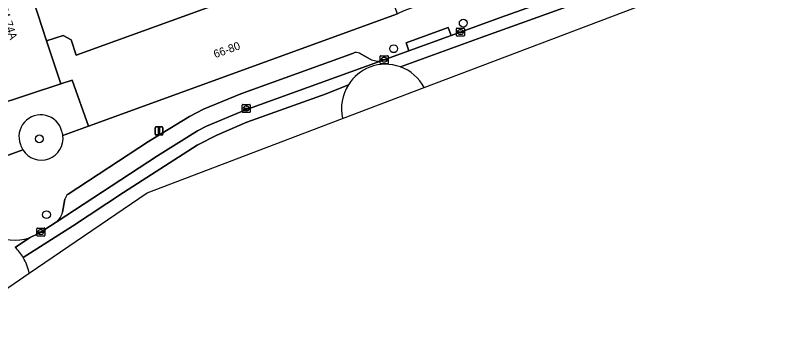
# Model space of a CAD drawing. Extents: x 159371 to 159986, y 382987 to 383597.
# Drawn here: x 159662.1 to 159757.3, y 383093.6 to 383131.9 of the extents above; entities that cross this region are included whole.
import ezdxf

# ---------------------------------------------------------------- set-up
doc = ezdxf.new("R2010")
doc.units = 0
for name, color, linetype in [('IMGEO_Boom', 7, 'Continuous'), ('IMGEO_Erf', 7, 'Continuous'), ('IMGEO_Groenvoorziening', 7, 'Continuous'), ('IMGEO_Kolk', 7, 'Continuous'), ('IMGEO_Lichtmast', 7, 'Continuous'), ('IMGEO_Pand', 7, 'Continuous'), ('IMGEO_Pand_nummerreeks', 7, 'Continuous'), ('IMGEO_Parkeervlak_open', 7, 'Continuous'), ('IMGEO_Rijbaan_lokaal_gesloten', 7, 'Continuous'), ('IMGEO_Rijbaan_lokaal_open', 7, 'Continuous'), ('IMGEO_Voetpad_open', 7, 'Continuous')]:
    doc.layers.add(name, color=color, linetype=linetype)

msp = doc.modelspace()

# ---------------------------------------------------------------- linework, layer by layer
at = {"layer": 'IMGEO_Boom'}
for centre in [(159718.038, 383130.938), (159709.344, 383127.737), (159665.103, 383116.48), (159666.004, 383107.011)]:
    msp.add_circle(centre, 0.489, dxfattribs=at)
at = {"layer": 'IMGEO_Erf'}
msp.add_lwpolyline([(159662.767, 383138.741), (159666.005, 383128.71), (159668.061, 383129.373), (159669.098, 383128.842), (159669.71, 383126.945), (159699.879, 383137.876)], dxfattribs=at)
at = {"layer": 'IMGEO_Groenvoorziening'}
for centre, radius, start, end in [((159665.283, 383116.755), 2.722, 14.07783, 201.03151), ((159665.33, 383116.535), 2.739, 7.89471, 18.7882), ((159665.351, 383116.538), 2.718, 212.10351, 7.88297), ((159665.354, 383116.54), 2.721, 196.25399, 212.09)]:
    msp.add_arc(centre, radius, start, end, dxfattribs=at)
at = {"layer": 'IMGEO_Kolk'}
for p, q in [((159717.184, 383129.391), (159717.184, 383130.243)), ((159717.259, 383130.317), (159718.111, 383130.317)), ((159717.443, 383129.811), (159717.443, 383129.823)), ((159717.881, 383129.774), (159717.483, 383129.774)), ((159717.486, 383129.86), (159717.884, 383129.86)), ((159717.672, 383130.097), (159717.697, 383130.097)), ((159717.927, 383129.823), (159717.927, 383129.811)), ((159718.185, 383130.243), (159718.185, 383129.391)), ((159718.111, 383129.317), (159717.259, 383129.317)), ((159717.695, 383129.537), (159717.67, 383129.537)), ((159707.668, 383125.944), (159707.668, 383126.796)), ((159707.743, 383126.87), (159708.595, 383126.87)), ((159708.669, 383126.796), (159708.669, 383125.944)), ((159708.595, 383125.87), (159707.743, 383125.87)), ((159707.927, 383126.364), (159707.927, 383126.376)), ((159708.365, 383126.327), (159707.967, 383126.327)), ((159707.97, 383126.413), (159708.368, 383126.413)), ((159708.179, 383126.09), (159708.154, 383126.09)), ((159708.156, 383126.65), (159708.181, 383126.65)), ((159708.411, 383126.376), (159708.411, 383126.364)), ((159690.448, 383119.846), (159690.448, 383120.698)), ((159690.523, 383120.772), (159691.375, 383120.772)), ((159690.707, 383120.266), (159690.707, 383120.278)), ((159691.145, 383120.229), (159690.747, 383120.229)), ((159690.75, 383120.315), (159691.148, 383120.315)), ((159690.936, 383120.552), (159690.961, 383120.552)), ((159691.191, 383120.278), (159691.191, 383120.266)), ((159691.449, 383120.698), (159691.449, 383119.846)), ((159691.375, 383119.772), (159690.523, 383119.772)), ((159690.959, 383119.992), (159690.934, 383119.992)), ((159664.796, 383104.401), (159664.796, 383105.253)), ((159664.871, 383105.327), (159665.723, 383105.327)), ((159665.055, 383104.821), (159665.055, 383104.833)), ((159665.098, 383104.87), (159665.496, 383104.87)), ((159665.284, 383105.107), (159665.309, 383105.107)), ((159665.539, 383104.833), (159665.539, 383104.821)), ((159665.797, 383105.253), (159665.797, 383104.401)), ((159665.723, 383104.327), (159664.871, 383104.327)), ((159665.493, 383104.784), (159665.095, 383104.784)), ((159665.307, 383104.547), (159665.282, 383104.547))]:
    msp.add_line(p, q, dxfattribs=at)
for points in [[(159717.184, 383129.391), (159717.184, 383130.243)], [(159717.259, 383130.317), (159718.111, 383130.317)], [(159718.185, 383130.243), (159718.185, 383129.391)], [(159718.111, 383129.317), (159717.259, 383129.317)], [(159707.668, 383125.944), (159707.668, 383126.796)], [(159707.743, 383126.87), (159708.595, 383126.87)], [(159708.669, 383126.796), (159708.669, 383125.944)], [(159708.595, 383125.87), (159707.743, 383125.87)], [(159690.448, 383119.846), (159690.448, 383120.698)], [(159690.523, 383120.772), (159691.375, 383120.772)], [(159691.449, 383120.698), (159691.449, 383119.846)], [(159691.375, 383119.772), (159690.523, 383119.772)], [(159664.796, 383104.401), (159664.796, 383105.253)], [(159664.871, 383105.327), (159665.723, 383105.327)], [(159665.797, 383105.253), (159665.797, 383104.401)], [(159665.723, 383104.327), (159664.871, 383104.327)]]:
    msp.add_lwpolyline(points, dxfattribs=at)
for centre, radius, start, end in [((159717.261, 383130.241), 0.0765, 91.55205, 178.44795), ((159717.261, 383130.241), 0.0765, 91.55205, 178.44795), ((159717.483, 383129.82), 0.0403, 85.87752, 175.75265), ((159717.48, 383129.81), 0.0366, 178.93798, 274.71019), ((159717.884, 383129.817), 0.043, 264.86636, 352.45326), ((159717.888, 383129.822), 0.0386, 1.73085, 96.63898), ((159718.109, 383130.241), 0.0765, 1.55205, 88.44795), ((159718.109, 383130.241), 0.0765, 1.55205, 88.44795), ((159717.261, 383129.393), 0.0765, 181.55205, 268.44795), ((159717.261, 383129.393), 0.0765, 181.55205, 268.44795), ((159718.109, 383129.393), 0.0765, 271.55205, 358.44795), ((159718.109, 383129.393), 0.0765, 271.55205, 358.44795), ((159707.745, 383126.794), 0.0765, 91.55205, 178.44795), ((159707.745, 383126.794), 0.0765, 91.55205, 178.44795), ((159708.593, 383126.794), 0.0765, 1.55205, 88.44795), ((159708.593, 383126.794), 0.0765, 1.55205, 88.44795), ((159707.745, 383125.946), 0.0765, 181.55205, 268.44795), ((159707.745, 383125.946), 0.0765, 181.55205, 268.44795), ((159707.967, 383126.373), 0.0403, 85.87752, 175.75265), ((159707.964, 383126.363), 0.0366, 178.93798, 274.71019), ((159708.368, 383126.37), 0.043, 264.86636, 352.45326), ((159708.372, 383126.375), 0.0386, 1.73085, 96.63898), ((159708.593, 383125.946), 0.0765, 271.55205, 358.44795), ((159708.593, 383125.946), 0.0765, 271.55205, 358.44795), ((159690.525, 383120.696), 0.0765, 91.55205, 178.44795), ((159690.525, 383120.696), 0.0765, 91.55205, 178.44795), ((159690.747, 383120.275), 0.0403, 85.87752, 175.75265), ((159690.744, 383120.265), 0.0366, 178.93798, 274.71019), ((159691.148, 383120.272), 0.043, 264.86636, 352.45326), ((159691.152, 383120.277), 0.0386, 1.73085, 96.63898), ((159691.373, 383120.696), 0.0765, 1.55205, 88.44795), ((159691.373, 383120.696), 0.0765, 1.55205, 88.44795), ((159690.525, 383119.848), 0.0765, 181.55205, 268.44795), ((159690.525, 383119.848), 0.0765, 181.55205, 268.44795), ((159691.373, 383119.848), 0.0765, 271.55205, 358.44795), ((159691.373, 383119.848), 0.0765, 271.55205, 358.44795), ((159664.873, 383105.251), 0.0765, 91.55205, 178.44795), ((159664.873, 383105.251), 0.0765, 91.55205, 178.44795), ((159665.095, 383104.83), 0.0403, 85.87752, 175.75265), ((159665.5, 383104.832), 0.0386, 1.73085, 96.63898), ((159665.721, 383105.251), 0.0765, 1.55205, 88.44795), ((159665.721, 383105.251), 0.0765, 1.55205, 88.44795), ((159664.873, 383104.403), 0.0765, 181.55205, 268.44795), ((159664.873, 383104.403), 0.0765, 181.55205, 268.44795), ((159665.092, 383104.82), 0.0366, 178.93798, 274.71019), ((159665.496, 383104.827), 0.043, 264.86636, 352.45326), ((159665.721, 383104.403), 0.0765, 271.55205, 358.44795), ((159665.721, 383104.403), 0.0765, 271.55205, 358.44795)]:
    msp.add_arc(centre, radius, start, end, dxfattribs=at)
for centre, major_axis, ratio, start_param, end_param in [((159717.671, 383129.817), (-0.387, 0.002), 0.722429, 4.712389, 7.853982), ((159717.696, 383129.817), (-0.39, 0.002), 0.717154, 1.570796, 4.712389), ((159708.155, 383126.37), (-0.387, 0.002), 0.722429, 4.712389, 7.853982), ((159708.18, 383126.37), (-0.39, 0.002), 0.717154, 1.570796, 4.712389), ((159690.935, 383120.272), (-0.387, 0.002), 0.722429, 4.712389, 7.853982), ((159690.96, 383120.272), (-0.39, 0.002), 0.717154, 1.570796, 4.712389), ((159665.283, 383104.827), (-0.387, 0.002), 0.722429, 4.712389, 7.853982), ((159665.308, 383104.827), (-0.39, 0.002), 0.717154, 1.570796, 4.712389)]:
    msp.add_ellipse(centre, major_axis=major_axis, ratio=ratio, start_param=start_param, end_param=end_param, dxfattribs=at)
at = {"layer": 'IMGEO_Lichtmast'}
for p, q in [((159679.551, 383117.06), (159679.551, 383117.86)), ((159679.551, 383117.86), (159679.551, 383117.06)), ((159679.651, 383117.96), (159680.441, 383117.96)), ((159680.441, 383117.96), (159679.651, 383117.96)), ((159680.541, 383117.86), (159680.541, 383117.06)), ((159680.541, 383117.06), (159680.541, 383117.86)), ((159680.441, 383116.96), (159679.651, 383116.96)), ((159679.651, 383116.96), (159680.441, 383116.96))]:
    msp.add_line(p, q, dxfattribs=at)
msp.add_lwpolyline([(159679.971, 383117.835), (159680.121, 383117.835), (159680.121, 383117.085), (159679.971, 383117.085), (159679.971, 383117.835)], dxfattribs=at)
for centre, start, end in [((159679.651, 383117.86), 90, 180), ((159679.651, 383117.86), 90, 180), ((159680.441, 383117.86), 0, 90), ((159680.441, 383117.86), 360, 90), ((159679.651, 383117.06), 180, 270), ((159679.651, 383117.06), 180, 270), ((159680.441, 383117.06), 270, 0), ((159680.441, 383117.06), 270, 0)]:
    msp.add_arc(centre, 0.1, start, end, dxfattribs=at)
at = {"layer": 'IMGEO_Pand'}
for points in [[(159667.794, 383123.344), (159669.201, 383123.801), (159671.247, 383118.076), (159709.84, 383132.115), (159705.514, 383143.666), (159703.379, 383142.892), (159704.579, 383139.579), (159699.879, 383137.876), (159669.71, 383126.945), (159669.098, 383128.842), (159668.061, 383129.373), (159666.005, 383128.71)], [(159662.767, 383138.741), (159662.694, 383138.967), (159655.971, 383136.784), (159655.885, 383137.052), (159654.204, 383136.509), (159654.291, 383136.239), (159659.423, 383120.624), (159667.794, 383123.344), (159666.005, 383128.71)]]:
    msp.add_lwpolyline(points, close=True, dxfattribs=at)
at = {"layer": 'IMGEO_Parkeervlak_open'}
for points in [[(159704.322, 383127.204), (159690.25, 383122.082), (159685.613, 383120.175), (159683.842, 383119.278), (159678.752, 383116.143), (159668.701, 383109.56)], [(159706.403, 383126.45), (159705.079, 383127.175)], [(159667.189, 383106.051), (159679.87, 383114.377), (159684.873, 383117.488), (159685.995, 383118.056), (159690.763, 383120.054), (159707.898, 383126.277)], [(159668.301, 383108.927), (159668.002, 383107.3)]]:
    msp.add_lwpolyline(points, dxfattribs=at)
for centre, radius, start, end in [((159704.664, 383126.238), 1.025, 66.12239, 109.48986), ((159707.364, 383128.211), 2.007, 241.37518, 285.42311), ((159669.266, 383108.76), 0.98, 125.24414, 170.17733), ((159665.902, 383107.778), 2.154, 306.69921, 347.17892)]:
    msp.add_arc(centre, radius, start, end, dxfattribs=at)
at = {"layer": 'IMGEO_Rijbaan_lokaal_gesloten'}
for points in [[(159744.149, 383137.754), (159750.483, 383140.138), (159754.536, 383141.637), (159754.054, 383142.952), (159752.704, 383142.453), (159749.408, 383141.252), (159734.999, 383136.062), (159722.708, 383131.636), (159716.523, 383129.402), (159711.254, 383127.474), (159707.898, 383126.277), (159690.763, 383120.054), (159685.995, 383118.056), (159684.873, 383117.488), (159679.87, 383114.377), (159667.189, 383106.051), (159665.082, 383104.689), (159663.88, 383104.103), (159662.097, 383102.907)], [(159710.189, 383125.473), (159720.256, 383129.159), (159744.149, 383137.754)], [(159663.092, 383101.653), (159669.251, 383105.575), (159675.598, 383109.776), (159684.811, 383115.672), (159687.265, 383116.951), (159690.998, 383118.549), (159700.935, 383122.116), (159703.696, 383123.224)], [(159703.696, 383123.224), (159700.935, 383122.116), (159690.998, 383118.549), (159687.265, 383116.951), (159684.811, 383115.672), (159675.598, 383109.776), (159669.251, 383105.575), (159663.092, 383101.653)], [(159663.829, 383099.677), (159678.56, 383109.747), (159702.964, 383119.014)]]:
    msp.add_lwpolyline(points, dxfattribs=at)
for centre, radius, start, end in [((159708.324, 383120.356), 5.446, 69.97683, 110.98434), ((159708.429, 383120.233), 5.599, 111.53172, 147.70804), ((159708.44, 383120.231), 5.61, 147.75121, 192.51717), ((159708.258, 383120.288), 5.445, 193.51634, 193.52424), ((159658.005, 383098.639), 5.913, 30.6505, 46.21075), ((159658.053, 383098.648), 5.867, 10.10298, 30.80922)]:
    msp.add_arc(centre, radius, start, end, dxfattribs=at)
at = {"layer": 'IMGEO_Rijbaan_lokaal_open'}
for points in [[(159755.499, 383138.964), (159754.536, 383141.637), (159750.483, 383140.138), (159744.149, 383137.754), (159720.256, 383129.159), (159710.189, 383125.473)], [(159713.146, 383122.881), (159755.499, 383138.964)], [(159702.964, 383119.014), (159713.146, 383122.881)], [(159662.097, 383102.907), (159663.88, 383104.103)], [(159654.977, 383093.626), (159663.829, 383099.677)]]:
    msp.add_lwpolyline(points, dxfattribs=at)
for centre, radius, start, end in [((159708.324, 383120.356), 5.446, 69.97683, 110.98434), ((159708.429, 383120.233), 5.599, 111.53172, 147.70804), ((159708.312, 383120.349), 5.457, 27.6457, 69.88102), ((159708.312, 383120.349), 5.457, 27.6457, 69.88102), ((159708.44, 383120.231), 5.61, 147.75121, 192.51717), ((159708.287, 383120.344), 5.482, 27.56141, 27.56408), ((159708.287, 383120.344), 5.482, 27.56141, 27.56408), ((159708.258, 383120.288), 5.445, 193.51634, 193.52424), ((159662.039, 383110.224), 6.392, 242.83718, 286.7414), ((159658.005, 383098.639), 5.913, 30.6505, 46.21075), ((159658.053, 383098.648), 5.867, 10.10298, 30.80922)]:
    msp.add_arc(centre, radius, start, end, dxfattribs=at)
at = {"layer": 'IMGEO_Voetpad_open'}
for points in [[(159757.306, 383155.298), (159755.336, 383155.115), (159752.219, 383153.929), (159747.127, 383151.995), (159745.927, 383151.539), (159747.314, 383147.733), (159747.149, 383147.673), (159747.032, 383147.994), (159745.882, 383147.587), (159746.655, 383145.405), (159714.513, 383133.801), (159713.607, 383133.562), (159710.636, 383132.475), (159709.84, 383132.115), (159671.247, 383118.076), (159668.043, 383116.911)], [(159668.043, 383116.911), (159671.247, 383118.076), (159669.201, 383123.801), (159667.794, 383123.344), (159659.423, 383120.624), (159654.291, 383136.239), (159654.204, 383136.509), (159655.885, 383137.052), (159654.315, 383141.917), (159652.658, 383147.049), (159650.965, 383152.296)], [(159716.134, 383130.396), (159716.523, 383129.402), (159722.708, 383131.636), (159734.999, 383136.062)], [(159648.013, 383135.014), (159649.868, 383129.251), (159655.14, 383113.126), (159655.403, 383112.312), (159663.049, 383115.094)], [(159707.898, 383126.277), (159711.254, 383127.474), (159710.896, 383128.481), (159716.134, 383130.396)], [(159668.701, 383109.56), (159678.752, 383116.143), (159683.842, 383119.278), (159685.613, 383120.175), (159690.25, 383122.082), (159704.322, 383127.204)], [(159705.079, 383127.175), (159706.403, 383126.45)], [(159663.049, 383115.094), (159655.403, 383112.312), (159656.745, 383108.164), (159656.807, 383107.935), (159656.864, 383107.752)], [(159668.002, 383107.3), (159668.301, 383108.927)], [(159663.88, 383104.103), (159665.082, 383104.689), (159667.189, 383106.051)]]:
    msp.add_lwpolyline(points, dxfattribs=at)
msp.add_lwpolyline([(159711.254, 383127.474), (159716.523, 383129.402), (159716.134, 383130.396), (159710.896, 383128.481)], close=True, dxfattribs=at)
for centre, radius, start, end in [((159704.664, 383126.238), 1.025, 66.12239, 109.48986), ((159707.364, 383128.211), 2.007, 241.37518, 285.42311), ((159665.283, 383116.755), 2.722, 14.07783, 201.03151), ((159665.33, 383116.535), 2.739, 7.89471, 18.7882), ((159665.351, 383116.538), 2.718, 212.10351, 7.88297), ((159665.354, 383116.54), 2.721, 196.25399, 212.09), ((159669.266, 383108.76), 0.98, 125.24414, 170.17733), ((159665.902, 383107.778), 2.154, 306.69921, 347.17892), ((159662.039, 383110.224), 6.392, 242.83718, 286.7414)]:
    msp.add_arc(centre, radius, start, end, dxfattribs=at)

# ---------------------------------------------------------------- texts
at = {"layer": 'IMGEO_Pand_nummerreeks'}
for s, rotation, p in [('74-74A', 287.88753, (159660.127, 383132.873)), ('66-80', 20.02665, (159687.073, 383126.546))]:
    msp.add_text(s, height=1, rotation=rotation, dxfattribs=at).set_placement(p)

doc.saveas('drawing.dxf')
